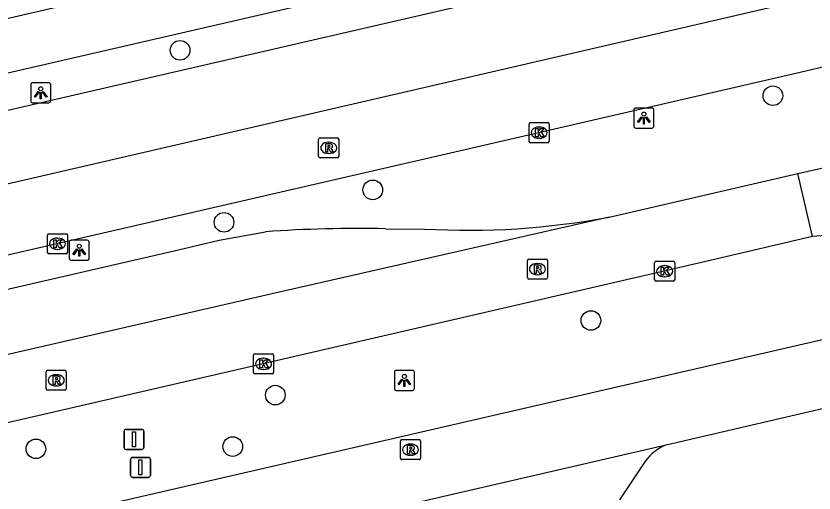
# Model space of a CAD drawing. Extents: x 156414 to 157775, y 382335 to 383765.
# Drawn here: x 156762.04 to 156801.79, y 382932.15 to 382955.94 of the extents above; entities that cross this region are included whole.
import ezdxf

# ---------------------------------------------------------------- set-up
doc = ezdxf.new("R2010")
doc.units = 0
for name, color, linetype in [('IMGEO_Boom', 7, 'Continuous'), ('IMGEO_Fietspad_gesloten', 7, 'Continuous'), ('IMGEO_Kolk', 7, 'Continuous'), ('IMGEO_Lichtpunt', 7, 'Continuous'), ('IMGEO_OVBaan_gesloten', 7, 'Continuous'), ('IMGEO_Parkeervlak_open', 7, 'Continuous'), ('IMGEO_Rijbaan_regionaal_gesloten', 7, 'Continuous'), ('IMGEO_Rioolput', 7, 'Continuous'), ('IMGEO_Verkeersbordpaal', 7, 'Continuous')]:
    doc.layers.add(name, color=color, linetype=linetype)

msp = doc.modelspace()

# ---------------------------------------------------------------- linework, layer by layer
at = {"layer": 'IMGEO_Boom'}
for centre in [(156770.21, 382954.227), (156799.743, 382951.963), (156779.811, 382947.264), (156772.4, 382945.649), (156790.679, 382940.753), (156774.955, 382937.03), (156763.03, 382934.352), (156772.834, 382934.466)]:
    msp.add_circle(centre, 0.489, dxfattribs=at)
at = {"layer": 'IMGEO_Fietspad_gesloten'}
for points in [[(156695.578, 382937.817), (156729.465, 382945.688), (156786.356, 382958.829), (156798.767, 382961.709), (156800.631, 382962.152)], [(156787.276, 382961.74), (156750.276, 382953.189), (156677.395, 382936.335)]]:
    msp.add_lwpolyline(points, dxfattribs=at)
at = {"layer": 'IMGEO_Kolk'}
for p, q in [((156787.6, 382949.694), (156787.6, 382950.546)), ((156787.675, 382950.62), (156788.527, 382950.62)), ((156788.088, 382950.4), (156788.113, 382950.4)), ((156788.601, 382950.546), (156788.601, 382949.694)), ((156788.527, 382949.62), (156787.675, 382949.62)), ((156788.111, 382949.84), (156788.086, 382949.84)), ((156763.601, 382944.154), (156763.601, 382945.006)), ((156763.676, 382945.08), (156764.528, 382945.08)), ((156764.089, 382944.86), (156764.114, 382944.86)), ((156764.602, 382945.006), (156764.602, 382944.154)), ((156764.528, 382944.08), (156763.676, 382944.08)), ((156764.112, 382944.3), (156764.087, 382944.3)), ((156793.852, 382942.784), (156793.852, 382943.636)), ((156793.927, 382943.71), (156794.779, 382943.71)), ((156794.853, 382943.636), (156794.853, 382942.784)), ((156794.34, 382943.49), (156794.365, 382943.49)), ((156794.363, 382942.93), (156794.338, 382942.93)), ((156794.779, 382942.71), (156793.927, 382942.71)), ((156773.87, 382938.163), (156773.87, 382939.015)), ((156773.945, 382939.089), (156774.797, 382939.089)), ((156774.358, 382938.869), (156774.383, 382938.869)), ((156774.871, 382939.015), (156774.871, 382938.163)), ((156774.797, 382938.089), (156773.945, 382938.089)), ((156774.381, 382938.309), (156774.356, 382938.309))]:
    msp.add_line(p, q, dxfattribs=at)
for points in [[(156787.6, 382949.694), (156787.6, 382950.546)], [(156787.675, 382950.62), (156788.527, 382950.62)], [(156788.601, 382950.546), (156788.601, 382949.694)], [(156787.921, 382950.32), (156788.044, 382950.32), (156788.044, 382950.169), (156788.174, 382950.32), (156788.338, 382950.32), (156788.192, 382950.169), (156788.345, 382949.92), (156788.193, 382949.92), (156788.108, 382950.084), (156788.044, 382950.017), (156788.044, 382949.92), (156787.921, 382949.92), (156787.921, 382950.32)], [(156788.527, 382949.62), (156787.675, 382949.62)], [(156763.601, 382944.154), (156763.601, 382945.006)], [(156763.676, 382945.08), (156764.528, 382945.08)], [(156763.922, 382944.78), (156764.045, 382944.78), (156764.045, 382944.629), (156764.175, 382944.78), (156764.339, 382944.78), (156764.193, 382944.629), (156764.346, 382944.38), (156764.194, 382944.38), (156764.109, 382944.544), (156764.045, 382944.477), (156764.045, 382944.38), (156763.922, 382944.38), (156763.922, 382944.78)], [(156764.602, 382945.006), (156764.602, 382944.154)], [(156764.528, 382944.08), (156763.676, 382944.08)], [(156793.852, 382942.784), (156793.852, 382943.636)], [(156793.927, 382943.71), (156794.779, 382943.71)], [(156794.853, 382943.636), (156794.853, 382942.784)], [(156794.173, 382943.41), (156794.296, 382943.41), (156794.296, 382943.259), (156794.426, 382943.41), (156794.59, 382943.41), (156794.444, 382943.259), (156794.597, 382943.01), (156794.445, 382943.01), (156794.36, 382943.174), (156794.296, 382943.107), (156794.296, 382943.01), (156794.173, 382943.01), (156794.173, 382943.41)], [(156794.779, 382942.71), (156793.927, 382942.71)], [(156773.87, 382938.163), (156773.87, 382939.015)], [(156773.945, 382939.089), (156774.797, 382939.089)], [(156774.871, 382939.015), (156774.871, 382938.163)], [(156774.191, 382938.789), (156774.314, 382938.789), (156774.314, 382938.638), (156774.444, 382938.789), (156774.608, 382938.789), (156774.462, 382938.638), (156774.615, 382938.389), (156774.463, 382938.389), (156774.378, 382938.553), (156774.314, 382938.486), (156774.314, 382938.389), (156774.191, 382938.389), (156774.191, 382938.789)], [(156774.797, 382938.089), (156773.945, 382938.089)]]:
    msp.add_lwpolyline(points, dxfattribs=at)
for centre, start, end in [((156787.677, 382950.544), 91.552, 178.448), ((156787.677, 382950.544), 91.552, 178.448), ((156788.525, 382950.544), 1.552, 88.448), ((156788.525, 382950.544), 1.552, 88.448), ((156787.677, 382949.696), 181.552, 268.448), ((156787.677, 382949.696), 181.552, 268.448), ((156788.525, 382949.696), 271.552, 358.448), ((156788.525, 382949.696), 271.552, 358.448), ((156763.678, 382945.004), 91.552, 178.448), ((156763.678, 382945.004), 91.552, 178.448), ((156764.526, 382945.004), 1.552, 88.448), ((156764.526, 382945.004), 1.552, 88.448), ((156763.678, 382944.156), 181.552, 268.448), ((156763.678, 382944.156), 181.552, 268.448), ((156764.526, 382944.156), 271.552, 358.448), ((156764.526, 382944.156), 271.552, 358.448), ((156793.929, 382943.634), 91.552, 178.448), ((156793.929, 382943.634), 91.552, 178.448), ((156794.777, 382943.634), 1.552, 88.448), ((156794.777, 382943.634), 1.552, 88.448), ((156793.929, 382942.786), 181.552, 268.448), ((156793.929, 382942.786), 181.552, 268.448), ((156794.777, 382942.786), 271.552, 358.448), ((156794.777, 382942.786), 271.552, 358.448), ((156773.947, 382939.013), 91.552, 178.448), ((156773.947, 382939.013), 91.552, 178.448), ((156774.795, 382939.013), 1.552, 88.448), ((156774.795, 382939.013), 1.552, 88.448), ((156773.947, 382938.165), 181.552, 268.448), ((156773.947, 382938.165), 181.552, 268.448), ((156774.795, 382938.165), 271.552, 358.448), ((156774.795, 382938.165), 271.552, 358.448)]:
    msp.add_arc(centre, 0.0765, start, end, dxfattribs=at)
for centre, major_axis, ratio, start_param, end_param in [((156788.087, 382950.12), (-0.387, 0.002), 0.722429, 4.712389, 7.853982), ((156788.112, 382950.12), (-0.39, 0.002), 0.717154, 1.570796, 4.712389), ((156764.088, 382944.58), (-0.387, 0.002), 0.722429, 4.712389, 7.853982), ((156764.113, 382944.58), (-0.39, 0.002), 0.717154, 1.570796, 4.712389), ((156794.339, 382943.21), (-0.387, 0.002), 0.722429, 4.712389, 7.853982), ((156794.364, 382943.21), (-0.39, 0.002), 0.717154, 1.570796, 4.712389), ((156774.357, 382938.589), (-0.387, 0.002), 0.722429, 4.712389, 7.853982), ((156774.382, 382938.589), (-0.39, 0.002), 0.717154, 1.570796, 4.712389)]:
    msp.add_ellipse(centre, major_axis=major_axis, ratio=ratio, start_param=start_param, end_param=end_param, dxfattribs=at)
at = {"layer": 'IMGEO_Lichtpunt'}
for p, q in [((156762.771, 382952.512), (156762.771, 382951.705)), ((156762.771, 382952.512), (156762.771, 382951.705)), ((156763.673, 382952.607), (156762.865, 382952.607)), ((156763.673, 382952.607), (156762.865, 382952.607)), ((156763.767, 382951.705), (156763.767, 382952.512)), ((156763.767, 382951.705), (156763.767, 382952.512)), ((156762.865, 382951.611), (156763.673, 382951.611)), ((156762.865, 382951.611), (156763.673, 382951.611)), ((156792.816, 382951.252), (156792.816, 382950.445)), ((156792.816, 382951.252), (156792.816, 382950.445)), ((156793.718, 382951.347), (156792.91, 382951.347)), ((156793.718, 382951.347), (156792.91, 382951.347)), ((156793.812, 382950.445), (156793.812, 382951.252)), ((156793.812, 382950.445), (156793.812, 382951.252)), ((156792.91, 382950.351), (156793.718, 382950.351)), ((156792.91, 382950.351), (156793.718, 382950.351)), ((156764.688, 382944.66), (156764.688, 382943.853)), ((156764.688, 382944.66), (156764.688, 382943.853)), ((156765.59, 382944.755), (156764.782, 382944.755)), ((156765.59, 382944.755), (156764.782, 382944.755)), ((156765.684, 382943.853), (156765.684, 382944.66)), ((156765.684, 382943.853), (156765.684, 382944.66)), ((156764.782, 382943.759), (156765.59, 382943.759)), ((156764.782, 382943.759), (156765.59, 382943.759)), ((156780.886, 382938.168), (156780.886, 382937.361)), ((156780.886, 382938.168), (156780.886, 382937.361)), ((156781.788, 382938.263), (156780.98, 382938.263)), ((156781.788, 382938.263), (156780.98, 382938.263)), ((156781.882, 382937.361), (156781.882, 382938.168)), ((156781.882, 382937.361), (156781.882, 382938.168)), ((156780.98, 382937.267), (156781.788, 382937.267)), ((156780.98, 382937.267), (156781.788, 382937.267))]:
    msp.add_line(p, q, dxfattribs=at)
for points in [[(156763.145, 382952.176), (156763.184, 382952.148), (156762.996, 382951.886), (156762.958, 382951.913), (156763.145, 382952.176)], [(156763.247, 382952.128), (156763.294, 382952.128), (156763.294, 382951.806), (156763.247, 382951.806), (156763.247, 382952.128)], [(156763.357, 382952.148), (156763.395, 382952.175), (156763.582, 382951.913), (156763.543, 382951.885), (156763.357, 382952.148)], [(156793.19, 382950.916), (156793.229, 382950.888), (156793.041, 382950.626), (156793.003, 382950.653), (156793.19, 382950.916)], [(156793.292, 382950.868), (156793.339, 382950.868), (156793.339, 382950.546), (156793.292, 382950.546), (156793.292, 382950.868)], [(156793.402, 382950.888), (156793.44, 382950.915), (156793.627, 382950.653), (156793.588, 382950.625), (156793.402, 382950.888)], [(156765.062, 382944.324), (156765.101, 382944.296), (156764.913, 382944.034), (156764.875, 382944.061), (156765.062, 382944.324)], [(156765.164, 382944.276), (156765.211, 382944.276), (156765.211, 382943.954), (156765.164, 382943.954), (156765.164, 382944.276)], [(156765.274, 382944.296), (156765.312, 382944.323), (156765.499, 382944.061), (156765.46, 382944.033), (156765.274, 382944.296)], [(156781.26, 382937.832), (156781.299, 382937.804), (156781.111, 382937.542), (156781.073, 382937.569), (156781.26, 382937.832)], [(156781.362, 382937.784), (156781.409, 382937.784), (156781.409, 382937.462), (156781.362, 382937.462), (156781.362, 382937.784)], [(156781.472, 382937.804), (156781.51, 382937.831), (156781.697, 382937.569), (156781.658, 382937.541), (156781.472, 382937.804)]]:
    msp.add_lwpolyline(points, dxfattribs=at)
for centre in [(156763.27, 382952.31), (156793.315, 382951.05), (156765.187, 382944.458), (156781.385, 382937.966)]:
    msp.add_circle(centre, 0.0994, dxfattribs=at)
for centre, start, end in [((156762.865, 382952.512), 90, 180), ((156762.865, 382952.512), 90, 180), ((156763.673, 382952.512), 0, 90), ((156763.673, 382952.512), 0, 90), ((156762.865, 382951.705), 180, 270), ((156762.865, 382951.705), 180, 270), ((156763.673, 382951.705), 270, 0), ((156763.673, 382951.705), 270, 360), ((156792.91, 382951.252), 90, 180), ((156792.91, 382951.252), 90, 180), ((156793.718, 382951.252), 0, 90), ((156793.718, 382951.252), 0, 90), ((156792.91, 382950.445), 180, 270), ((156792.91, 382950.445), 180, 270), ((156793.718, 382950.445), 270, 0), ((156793.718, 382950.445), 270, 360), ((156764.782, 382944.66), 90, 180), ((156764.782, 382944.66), 90, 180), ((156765.59, 382944.66), 0, 90), ((156765.59, 382944.66), 0, 90), ((156764.782, 382943.853), 180, 270), ((156764.782, 382943.853), 180, 270), ((156765.59, 382943.853), 270, 0), ((156765.59, 382943.853), 270, 360), ((156780.98, 382938.168), 90, 180), ((156780.98, 382938.168), 90, 180), ((156781.788, 382938.168), 0, 90), ((156781.788, 382938.168), 0, 90), ((156780.98, 382937.361), 180, 270), ((156780.98, 382937.361), 180, 270), ((156781.788, 382937.361), 270, 0), ((156781.788, 382937.361), 270, 360)]:
    msp.add_arc(centre, 0.0946, start, end, dxfattribs=at)
at = {"layer": 'IMGEO_OVBaan_gesloten'}
for points in [[(156801.116, 382960.341), (156785.711, 382956.787), (156705.688, 382938.324)], [(156706.544, 382934.924), (156734.073, 382941.198), (156801.882, 382956.91)], [(156802.647, 382953.479), (156801.108, 382953.123), (156786.064, 382949.639), (156783.248, 382948.991), (156722.017, 382934.891)]]:
    msp.add_lwpolyline(points, dxfattribs=at)
at = {"layer": 'IMGEO_Parkeervlak_open'}
msp.add_lwpolyline([(156793.398, 382933.746), (156792.1, 382931.808)], dxfattribs=at)
msp.add_arc((156795.342, 382932.327), 2.407, 112.2503, 143.8827, dxfattribs=at)
at = {"layer": 'IMGEO_Rijbaan_regionaal_gesloten'}
for points in [[(156800.991, 382948.075), (156803.718, 382948.695)], [(156791.582, 382945.908), (156800.991, 382948.075)], [(156801.715, 382944.946), (156800.991, 382948.075)], [(156791.582, 382945.908), (156775.087, 382942.142), (156735.976, 382933.156), (156708.529, 382926.927)], [(156732.146, 382935.52), (156770.193, 382944.295), (156772.164, 382944.762), (156774.463, 382945.182)], [(156780.442, 382945.328), (156782.395, 382945.314)], [(156804.396, 382945.536), (156802.141, 382944.974), (156801.715, 382944.946)], [(156801.715, 382944.946), (156796.626, 382943.745), (156774.357, 382938.587), (156714.192, 382924.699)], [(156710.418, 382919.581), (156715.524, 382920.493), (156727.381, 382922.7), (156734.281, 382924.139), (156802.928, 382939.975)], [(156794.431, 382934.555), (156803.711, 382936.72)], [(156763.94, 382927.511), (156794.431, 382934.555)]]:
    msp.add_lwpolyline(points, dxfattribs=at)
for centre, radius, start, end in [((156784.562, 382983.147), 37.895, 266.7224, 280.6764), ((156779.13, 382876.538), 68.802, 88.90775, 93.88988)]:
    msp.add_arc(centre, radius, start, end, dxfattribs=at)
at = {"layer": 'IMGEO_Rioolput'}
for p, q in [((156777.115, 382948.936), (156777.115, 382949.788)), ((156777.19, 382949.862), (156778.042, 382949.862)), ((156777.603, 382949.642), (156777.628, 382949.642)), ((156778.116, 382949.788), (156778.116, 382948.936)), ((156778.042, 382948.862), (156777.19, 382948.862)), ((156777.626, 382949.082), (156777.601, 382949.082)), ((156787.513, 382942.89), (156787.513, 382943.742)), ((156787.588, 382943.816), (156788.44, 382943.816)), ((156788.001, 382943.596), (156788.026, 382943.596)), ((156788.514, 382943.742), (156788.514, 382942.89)), ((156788.44, 382942.816), (156787.588, 382942.816)), ((156788.024, 382943.036), (156787.999, 382943.036)), ((156763.541, 382937.344), (156763.541, 382938.196)), ((156763.616, 382938.27), (156764.468, 382938.27)), ((156764.029, 382938.05), (156764.054, 382938.05)), ((156764.542, 382938.196), (156764.542, 382937.344)), ((156764.468, 382937.27), (156763.616, 382937.27)), ((156764.052, 382937.49), (156764.027, 382937.49)), ((156781.189, 382933.886), (156781.189, 382934.738)), ((156781.264, 382934.812), (156782.116, 382934.812)), ((156781.677, 382934.592), (156781.702, 382934.592)), ((156782.19, 382934.738), (156782.19, 382933.886)), ((156781.7, 382934.032), (156781.675, 382934.032)), ((156782.116, 382933.812), (156781.264, 382933.812))]:
    msp.add_line(p, q, dxfattribs=at)
for points in [[(156777.115, 382948.936), (156777.115, 382949.788)], [(156777.19, 382949.862), (156778.042, 382949.862)], [(156777.704, 382949.56), (156777.452, 382949.562), (156777.452, 382949.162)], [(156778.116, 382949.788), (156778.116, 382948.936)], [(156777.452, 382949.162), (156777.576, 382949.162), (156777.576, 382949.324), (156777.587, 382949.324)], [(156777.63, 382949.481), (156777.576, 382949.481), (156777.576, 382949.4)], [(156777.576, 382949.4), (156777.628, 382949.4)], [(156777.634, 382949.295), (156777.705, 382949.162), (156777.845, 382949.162), (156777.78, 382949.288)], [(156778.042, 382948.862), (156777.19, 382948.862)], [(156787.513, 382942.89), (156787.513, 382943.742)], [(156787.588, 382943.816), (156788.44, 382943.816)], [(156788.514, 382943.742), (156788.514, 382942.89)], [(156788.102, 382943.514), (156787.85, 382943.516), (156787.85, 382943.116)], [(156787.85, 382943.116), (156787.974, 382943.116), (156787.974, 382943.278), (156787.985, 382943.278)], [(156788.028, 382943.435), (156787.974, 382943.435), (156787.974, 382943.354)], [(156787.974, 382943.354), (156788.026, 382943.354)], [(156788.032, 382943.249), (156788.103, 382943.116), (156788.243, 382943.116), (156788.178, 382943.242)], [(156788.44, 382942.816), (156787.588, 382942.816)], [(156763.541, 382937.344), (156763.541, 382938.196)], [(156763.616, 382938.27), (156764.468, 382938.27)], [(156764.542, 382938.196), (156764.542, 382937.344)], [(156764.13, 382937.968), (156763.878, 382937.97), (156763.878, 382937.57)], [(156763.878, 382937.57), (156764.002, 382937.57), (156764.002, 382937.732), (156764.013, 382937.732)], [(156764.056, 382937.889), (156764.002, 382937.889), (156764.002, 382937.808)], [(156764.002, 382937.808), (156764.054, 382937.808)], [(156764.06, 382937.703), (156764.131, 382937.57), (156764.271, 382937.57), (156764.206, 382937.696)], [(156764.468, 382937.27), (156763.616, 382937.27)], [(156781.189, 382933.886), (156781.189, 382934.738)], [(156781.264, 382934.812), (156782.116, 382934.812)], [(156781.778, 382934.51), (156781.526, 382934.512), (156781.526, 382934.112)], [(156781.704, 382934.431), (156781.65, 382934.431), (156781.65, 382934.35)], [(156782.19, 382934.738), (156782.19, 382933.886)], [(156781.526, 382934.112), (156781.65, 382934.112), (156781.65, 382934.274), (156781.661, 382934.274)], [(156781.65, 382934.35), (156781.702, 382934.35)], [(156781.708, 382934.245), (156781.779, 382934.112), (156781.919, 382934.112), (156781.854, 382934.238)], [(156782.116, 382933.812), (156781.264, 382933.812)]]:
    msp.add_lwpolyline(points, dxfattribs=at)
for centre, radius, start, end in [((156777.192, 382949.786), 0.0765, 91.552, 178.448), ((156777.192, 382949.786), 0.0765, 91.552, 178.448), ((156777.703, 382949.45), 0.109, 350.3612, 89.416), ((156778.04, 382949.786), 0.0765, 1.552, 88.448), ((156778.04, 382949.786), 0.0765, 1.552, 88.448), ((156777.586, 382949.271), 0.0533, 26.0293, 88.6989), ((156777.612, 382949.589), 0.19, 274.7715, 282.9687), ((156777.636, 382949.385), 0.0964, 77.0061, 93.1865), ((156777.65, 382949.442), 0.0378, 276.6634, 79.6772), ((156777.701, 382949.45), 0.112, 277.5842, 350.9817), ((156777.685, 382949.235), 0.108, 29.5134, 73.7905), ((156777.192, 382948.938), 0.0765, 181.552, 268.448), ((156777.192, 382948.938), 0.0765, 181.552, 268.448), ((156778.04, 382948.938), 0.0765, 271.552, 358.448), ((156778.04, 382948.938), 0.0765, 271.552, 358.448), ((156787.59, 382943.74), 0.0765, 91.552, 178.448), ((156787.59, 382943.74), 0.0765, 91.552, 178.448), ((156788.438, 382943.74), 0.0765, 1.552, 88.448), ((156788.438, 382943.74), 0.0765, 1.552, 88.448), ((156787.984, 382943.225), 0.0533, 26.0293, 88.6989), ((156788.01, 382943.543), 0.19, 274.7715, 282.9687), ((156788.034, 382943.339), 0.0964, 77.0061, 93.1865), ((156788.048, 382943.396), 0.0378, 276.6634, 79.6772), ((156788.101, 382943.404), 0.109, 350.3612, 89.416), ((156788.099, 382943.404), 0.112, 277.5842, 350.9817), ((156788.083, 382943.189), 0.108, 29.5134, 73.7905), ((156787.59, 382942.892), 0.0765, 181.552, 268.448), ((156787.59, 382942.892), 0.0765, 181.552, 268.448), ((156788.438, 382942.892), 0.0765, 271.552, 358.448), ((156788.438, 382942.892), 0.0765, 271.552, 358.448), ((156763.618, 382938.194), 0.0765, 91.552, 178.448), ((156763.618, 382938.194), 0.0765, 91.552, 178.448), ((156764.466, 382938.194), 0.0765, 1.552, 88.448), ((156764.466, 382938.194), 0.0765, 1.552, 88.448), ((156764.012, 382937.679), 0.0533, 26.0293, 88.6989), ((156764.038, 382937.997), 0.19, 274.7715, 282.9687), ((156764.062, 382937.793), 0.0964, 77.0061, 93.1865), ((156764.076, 382937.85), 0.0378, 276.6634, 79.6772), ((156764.129, 382937.858), 0.109, 350.3612, 89.416), ((156764.127, 382937.858), 0.112, 277.5842, 350.9817), ((156764.111, 382937.643), 0.108, 29.5134, 73.7905), ((156763.618, 382937.346), 0.0765, 181.552, 268.448), ((156763.618, 382937.346), 0.0765, 181.552, 268.448), ((156764.466, 382937.346), 0.0765, 271.552, 358.448), ((156764.466, 382937.346), 0.0765, 271.552, 358.448), ((156781.266, 382934.736), 0.0765, 91.552, 178.448), ((156781.266, 382934.736), 0.0765, 91.552, 178.448), ((156781.71, 382934.335), 0.0964, 77.0061, 93.1865), ((156781.724, 382934.392), 0.0378, 276.6634, 79.6772), ((156781.777, 382934.4), 0.109, 350.3612, 89.416), ((156782.114, 382934.736), 0.0765, 1.552, 88.448), ((156782.114, 382934.736), 0.0765, 1.552, 88.448), ((156781.66, 382934.221), 0.0533, 26.0293, 88.6989), ((156781.686, 382934.539), 0.19, 274.7715, 282.9687), ((156781.775, 382934.4), 0.112, 277.5842, 350.9817), ((156781.759, 382934.185), 0.108, 29.5134, 73.7905), ((156781.266, 382933.888), 0.0765, 181.552, 268.448), ((156781.266, 382933.888), 0.0765, 181.552, 268.448), ((156782.114, 382933.888), 0.0765, 271.552, 358.448), ((156782.114, 382933.888), 0.0765, 271.552, 358.448)]:
    msp.add_arc(centre, radius, start, end, dxfattribs=at)
for centre, major_axis, ratio, start_param, end_param in [((156777.602, 382949.362), (-0.387, 0.002), 0.722429, 4.712389, 7.853982), ((156777.627, 382949.362), (-0.39, 0.002), 0.717154, 1.570796, 4.712389), ((156788, 382943.316), (-0.387, 0.002), 0.722429, 4.712389, 7.853982), ((156788.025, 382943.316), (-0.39, 0.002), 0.717154, 1.570796, 4.712389), ((156764.028, 382937.77), (-0.387, 0.002), 0.722429, 4.712389, 7.853982), ((156764.053, 382937.77), (-0.39, 0.002), 0.717154, 1.570796, 4.712389), ((156781.676, 382934.312), (-0.387, 0.002), 0.722429, 4.712389, 7.853982), ((156781.701, 382934.312), (-0.39, 0.002), 0.717154, 1.570796, 4.712389)]:
    msp.add_ellipse(centre, major_axis=major_axis, ratio=ratio, start_param=start_param, end_param=end_param, dxfattribs=at)
at = {"layer": 'IMGEO_Verkeersbordpaal'}
for p, q in [((156767.418, 382934.422), (156767.418, 382935.222)), ((156767.418, 382935.222), (156767.418, 382934.422)), ((156767.518, 382935.322), (156768.308, 382935.322)), ((156768.308, 382935.322), (156767.518, 382935.322)), ((156768.408, 382935.222), (156768.408, 382934.422)), ((156768.408, 382934.422), (156768.408, 382935.222)), ((156768.308, 382934.322), (156767.518, 382934.322)), ((156767.518, 382934.322), (156768.308, 382934.322)), ((156767.744, 382933.027), (156767.744, 382933.827)), ((156767.744, 382933.827), (156767.744, 382933.027)), ((156767.844, 382933.927), (156768.634, 382933.927)), ((156768.634, 382933.927), (156767.844, 382933.927)), ((156768.734, 382933.827), (156768.734, 382933.027)), ((156768.734, 382933.027), (156768.734, 382933.827)), ((156768.634, 382932.927), (156767.844, 382932.927)), ((156767.844, 382932.927), (156768.634, 382932.927))]:
    msp.add_line(p, q, dxfattribs=at)
for points in [[(156767.838, 382935.197), (156767.988, 382935.197), (156767.988, 382934.447), (156767.838, 382934.447), (156767.838, 382935.197)], [(156768.164, 382933.802), (156768.314, 382933.802), (156768.314, 382933.052), (156768.164, 382933.052), (156768.164, 382933.802)]]:
    msp.add_lwpolyline(points, dxfattribs=at)
for centre, start, end in [((156767.518, 382935.222), 90, 180), ((156767.518, 382935.222), 90, 180), ((156768.308, 382935.222), 0, 90), ((156768.308, 382935.222), 360, 90), ((156767.518, 382934.422), 180, 270), ((156767.518, 382934.422), 180, 270), ((156768.308, 382934.422), 270, 0), ((156768.308, 382934.422), 270, 0), ((156767.844, 382933.827), 90, 180), ((156767.844, 382933.827), 90, 180), ((156768.634, 382933.827), 0, 90), ((156768.634, 382933.827), 360, 90), ((156767.844, 382933.027), 180, 270), ((156767.844, 382933.027), 180, 270), ((156768.634, 382933.027), 270, 0), ((156768.634, 382933.027), 270, 0)]:
    msp.add_arc(centre, 0.1, start, end, dxfattribs=at)

doc.saveas('drawing.dxf')
